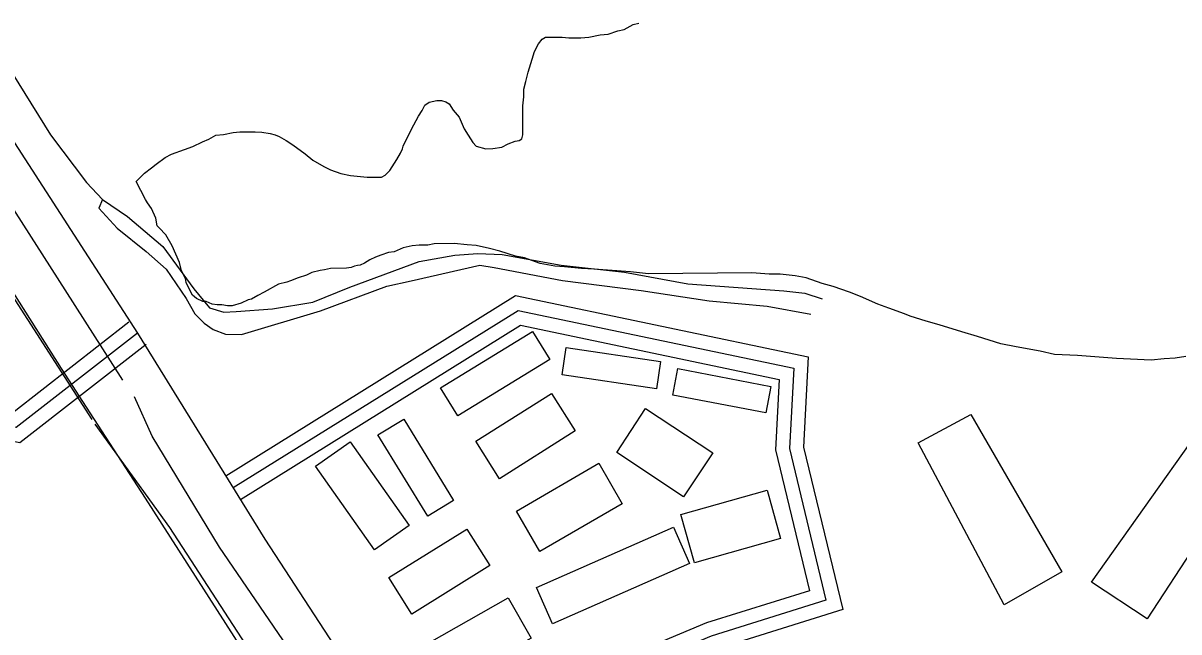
# Model space of a CAD drawing. Extents: x 3297735 to 3335592, y 670436 to 695807.
# Drawn here: x 3330846 to 3332084, y 687664 to 688317 of the extents above; entities that cross this region are included whole.
import ezdxf

# ---------------------------------------------------------------- set-up
doc = ezdxf.new("R2010")
doc.units = 0
for name, color, linetype in [('V-BLDG-OTLN', 7, 'Continuous'), ('V-RAIL-TRAK', 7, 'Continuous'), ('V-ROAD-CNTR', 7, 'Continuous'), ('V-SITE-VEGE', 7, 'Continuous'), ('V-TOPO-SHOR', 7, 'Continuous')]:
    doc.layers.add(name, color=color, linetype=linetype)

msp = doc.modelspace()

# ---------------------------------------------------------------- linework, layer by layer
at = {"layer": 'V-BLDG-OTLN'}
for points in [[(3331293.1, 687926.1), (3331391.6, 687986.3), (3331410, 687956.3), (3331311.5, 687896)], [(3331427.7, 687969.2), (3331528.7, 687954.1), (3331524.3, 687924.8), (3331423.3, 687939.9)], [(3331547.2, 687946.6), (3331647, 687927.6), (3331641.6, 687899.3), (3331541.8, 687918.3)], [(3331331, 687868.7), (3331411.9, 687920), (3331437.4, 687879.8), (3331356.4, 687828.6)], [(3331512.8, 687903.7), (3331584.6, 687856.3), (3331553.5, 687809.3), (3331481.8, 687856.8)], [(3331279.4, 687788.4), (3331226.1, 687875.7), (3331253.8, 687892.6), (3331307.1, 687805.3)], [(3331896.7, 687693.2), (3331804.7, 687866.9), (3331861, 687897.3), (3331958.6, 687728.9)], [(3331990.2, 687717.6), (3332103.9, 687877.9), (3332156.4, 687841.4), (3332049.9, 687678.4)], [(3331222.4, 687752.3), (3331159.3, 687842.2), (3331196.3, 687868.2), (3331259.4, 687778.3)], [(3331374.4, 687793.9), (3331462.6, 687845.1), (3331487.7, 687801.8), (3331399.5, 687750.6)], [(3331657.3, 687764.5), (3331565, 687738.5), (3331550.5, 687790.3), (3331642.8, 687816.2)], [(3331559.9, 687737.7), (3331413.2, 687672.9), (3331396, 687711.8), (3331542.7, 687776.7)], [(3331345.8, 687735.4), (3331262.3, 687683.5), (3331237.9, 687722.7), (3331321.4, 687774.6)], [(3331390.1, 687657.7), (3331305.9, 687609.7), (3331281.2, 687653), (3331365.4, 687701)]]:
    msp.add_lwpolyline(points, close=True, dxfattribs=at)
at = {"layer": 'V-RAIL-TRAK'}
msp.add_lwpolyline([(3329613.3, 689935.4), (3329619.3, 689926.8), (3329632.2, 689906.5), (3329726.2, 689761), (3329742.7, 689735.1), (3329824.3, 689606.7), (3329879.6, 689519.7), (3329988.2, 689351.2), (3330103.6, 689170.4), (3330229.4, 688975.3), (3330357.3, 688776.2), (3330508.7, 688538.9), (3330647.6, 688320.1), (3330708.2, 688226.9), (3330751.4, 688160.2), (3330886.8, 687946.9), (3330917.6, 687899.2), (3330976.6, 687807.6), (3331107.3, 687603.7), (3331206.1, 687449.4), (3331367.2, 687198.6)], dxfattribs=at)
at = {"layer": 'V-ROAD-CNTR'}
for points in [[(3327634.8, 693191.3), (3327924.7, 692735.3), (3328040.4, 692556.2), (3328316.1, 692126.6), (3328721.5, 691496.1), (3328963.9, 691111.5), (3329150, 690824.8), (3329315.6, 690572), (3329489.8, 690297.5), (3329750, 689873.2), (3329947, 689574.8), (3330325.3, 688983.2), (3330632.9, 688504.3), (3330968.6, 687984.8), (3331105.1, 687763.7)], [(3330919.9, 687892), (3330745.8, 688162.6), (3330696.8, 688237.9), (3330310.5, 688848.4), (3330028.3, 689285.2), (3329749.7, 689715.1), (3329704.7, 689793.2), (3329210.1, 690571.2), (3329172.9, 690625.2), (3328716.9, 691335.8), (3328358.5, 691897.7)], [(3329655.7, 688576.7), (3329744, 688466.9), (3329790.5, 688392.8), (3329920, 688240.5), (3330071.3, 688068.2), (3330096.4, 688044.7), (3330113.1, 688038.4), (3330209, 688014.8), (3330352.4, 688000.3), (3330418.2, 687984.8), (3330664.2, 687934.8), (3330834.9, 687899.7), (3330959.4, 687996.6)], [(3330968.6, 687984.8), (3330838.7, 687883.6), (3330661.2, 687920.1), (3330415, 687970.2), (3330349.9, 687985.5), (3330206.4, 688000), (3330108.7, 688024), (3330088.4, 688031.7), (3330060.6, 688057.8), (3329908.7, 688230.7), (3329778.4, 688383.9), (3329731.8, 688458.2), (3329644, 688567.3)], [(3331063, 687831.8), (3331373.3, 688024.9), (3331687, 687959.1), (3331682, 687862.4), (3331723.8, 687688.2), (3331588.2, 687645.8), (3331486.2, 687603), (3331414.5, 687566.2), (3331289.5, 687481.1)], [(3331070.9, 687819.1), (3331376.1, 688009), (3331671.4, 687947), (3331666.9, 687861), (3331705.9, 687698.3), (3331583.1, 687659.9), (3331479.9, 687616.6), (3331406.8, 687579.1), (3331281.1, 687493.5)], [(3331078.8, 687806.4), (3331378.9, 687993.1), (3331655.7, 687935), (3331651.9, 687859.6), (3331688.1, 687708.5), (3331577.9, 687674), (3331473.5, 687630.3), (3331399.1, 687592), (3331272.6, 687505.9)], [(3330406.5, 687956.6), (3330658.2, 687905.4), (3330842.4, 687867.5), (3330977.8, 687973)], [(3333384.8, 684057.4), (3333088.3, 684521.1), (3333014.5, 684635.1), (3332682.5, 685154.2), (3332443.3, 685529.1), (3332170.2, 685953.8), (3332083, 686095.9), (3331853.7, 686451.2), (3331718.4, 686661.6), (3331631.3, 686796.4), (3331288.4, 687336.6), (3331003.1, 687776.2), (3330923.2, 687886.9)], [(3331105.1, 687763.7), (3331682.2, 686877.5), (3331801, 686687.2), (3331952, 686434.3), (3332035.2, 686302.5), (3332385.2, 685756)]]:
    msp.add_lwpolyline(points, dxfattribs=at)
at = {"layer": 'V-SITE-VEGE'}
for p, q in [((3331472.5, 688305), (3331482.9, 688308.6)), ((3331482.9, 688308.6), (3331489.8, 688310)), ((3331489.8, 688310), (3331499.4, 688315.6)), ((3331499.4, 688315.6), (3331505.6, 688317)), ((3331398, 688294.8), (3331402.1, 688299.7)), ((3331402.1, 688299.7), (3331405.5, 688301.8)), ((3331405.5, 688301.8), (3331423.5, 688301.9)), ((3331423.5, 688301.9), (3331430.4, 688301.3)), ((3331430.4, 688301.3), (3331443.5, 688301.4)), ((3331443.5, 688301.4), (3331451.8, 688302.1)), ((3331451.8, 688302.1), (3331464.2, 688304.3)), ((3331464.2, 688304.3), (3331472.5, 688305)), ((3331391.2, 688278.2), (3331393.9, 688286.5)), ((3331393.9, 688286.5), (3331398, 688294.8)), ((3331387.1, 688264.3), (3331391.2, 688278.2)), ((3331384.5, 688254.6), (3331387.1, 688264.3)), ((3331382.4, 688246.3), (3331384.5, 688254.6)), ((3331382.5, 688238), (3331382.4, 688246.3)), ((3331281, 688232.4), (3331289.3, 688233.9)), ((3331289.3, 688233.9), (3331294.1, 688233.9)), ((3331294.1, 688233.9), (3331298.9, 688232.6)), ((3331381.2, 688228.3), (3331382.5, 688238)), ((3331269.4, 688217.1), (3331273.5, 688223.4)), ((3331273.5, 688223.4), (3331276.2, 688228.9)), ((3331276.2, 688228.9), (3331281, 688232.4)), ((3331298.9, 688232.6), (3331302.4, 688230.5)), ((3331302.4, 688230.5), (3331306.6, 688223.6)), ((3331306.6, 688223.6), (3331312.9, 688216.1)), ((3331381.4, 688197.3), (3331381.2, 688228.3)), ((3331261.9, 688203.3), (3331269.4, 688217.1)), ((3331312.9, 688216.1), (3331318.5, 688203.7)), ((3331045, 688192.6), (3331052.5, 688196.8)), ((3331052.5, 688196.8), (3331060.8, 688197.6)), ((3331060.8, 688197.6), (3331071.2, 688199.7)), ((3331071.2, 688199.7), (3331078.1, 688200.5)), ((3331078.1, 688200.5), (3331094.7, 688200.6)), ((3331094.7, 688200.6), (3331101.6, 688200)), ((3331101.6, 688200), (3331110.6, 688198.6)), ((3331110.6, 688198.6), (3331116.1, 688197.3)), ((3331116.1, 688197.3), (3331120.3, 688195.3)), ((3331253, 688185.2), (3331261.9, 688203.3)), ((3331318.5, 688203.7), (3331322.7, 688196.8)), ((3331322.7, 688196.8), (3331327.6, 688189.2)), ((3331380.1, 688193.1), (3331381.4, 688197.3)), ((3331018.8, 688181.4), (3331027.8, 688184.9)), ((3331027.8, 688184.9), (3331038.1, 688189.8)), ((3331038.1, 688189.8), (3331045, 688192.6)), ((3331120.3, 688195.3), (3331127.9, 688191.2)), ((3331127.9, 688191.2), (3331134.8, 688186.4)), ((3331134.8, 688186.4), (3331148, 688176.8)), ((3331252.3, 688182.4), (3331253, 688185.2)), ((3331327.6, 688189.2), (3331331.1, 688185.1)), ((3331331.1, 688185.1), (3331341.5, 688182.4)), ((3331358.7, 688184), (3331365.6, 688187.5)), ((3331365.6, 688187.5), (3331373.2, 688190.3)), ((3331373.2, 688190.3), (3331377.3, 688191)), ((3331377.3, 688191), (3331380.1, 688193.1)), ((3330988.5, 688165.9), (3330998.1, 688172.9)), ((3330998.1, 688172.9), (3331005, 688176.4)), ((3331005, 688176.4), (3331018.8, 688181.4)), ((3331148, 688176.8), (3331156.4, 688170)), ((3331246.2, 688170.7), (3331250.3, 688177.6)), ((3331250.3, 688177.6), (3331252.3, 688182.4)), ((3331341.5, 688182.4), (3331349.1, 688182.5)), ((3331349.1, 688182.5), (3331358.7, 688184)), ((3330976.2, 688156.2), (3330983.7, 688161.7)), ((3330983.7, 688161.7), (3330988.5, 688165.9)), ((3331156.4, 688170), (3331168.2, 688163.2)), ((3331168.2, 688163.2), (3331175.1, 688159.7)), ((3331175.1, 688159.7), (3331186.2, 688155.7)), ((3331238.7, 688158.9), (3331246.2, 688170.7)), ((3330967.2, 688147.1), (3330976.2, 688156.2)), ((3330977.1, 688127.8), (3330967.2, 688147.1)), ((3331186.2, 688155.7), (3331196.6, 688153.7)), ((3331196.6, 688153.7), (3331214.6, 688151.8)), ((3331214.6, 688151.8), (3331229.8, 688151.9)), ((3331229.8, 688151.9), (3331233.9, 688154)), ((3331233.9, 688154), (3331238.7, 688158.9)), ((3330979.2, 688124.4), (3330977.1, 688127.8)), ((3330983.4, 688118.2), (3330979.2, 688124.4)), ((3330988.3, 688107.9), (3330983.4, 688118.2)), ((3330989.7, 688099.6), (3330988.3, 688107.9)), ((3330991.8, 688097.5), (3330989.7, 688099.6)), ((3330998.8, 688090), (3330991.8, 688097.5)), ((3331005.8, 688078.3), (3330998.8, 688090)), ((3331013.5, 688060.4), (3331005.8, 688078.3)), ((3331253.2, 688076), (3331243.5, 688071.8)), ((3331262.8, 688078.2), (3331253.2, 688076)), ((3331270.4, 688078.9), (3331262.8, 688078.2)), ((3331279.4, 688079), (3331270.4, 688078.9)), ((3331286.3, 688080.4), (3331279.4, 688079)), ((3331307.7, 688080.6), (3331286.3, 688080.4)), ((3331321.5, 688079.3), (3331307.7, 688080.6)), ((3331331.2, 688078.7), (3331321.5, 688079.3)), ((3331345.7, 688075.4), (3331331.2, 688078.7)), ((3331356.8, 688072.7), (3331345.7, 688075.4)), ((3331373.4, 688067.3), (3331356.8, 688072.7)), ((3331015.6, 688051.4), (3331013.5, 688060.4)), ((3331217.3, 688063.3), (3331211.8, 688059.8)), ((3331223.5, 688066.1), (3331217.3, 688063.3)), ((3331229, 688068.3), (3331223.5, 688066.1)), ((3331237.3, 688071.1), (3331229, 688068.3)), ((3331243.5, 688071.8), (3331237.3, 688071.1)), ((3331383.1, 688065.3), (3331373.4, 688067.3)), ((3331390.8, 688062.6), (3331383.1, 688065.3)), ((3331399.8, 688059.2), (3331390.8, 688062.6)), ((3331019.9, 688043.2), (3331015.6, 688051.4)), ((3331155.2, 688049.7), (3331149.7, 688046.9)), ((3331164.2, 688051.9), (3331155.2, 688049.7)), ((3331169, 688052.6), (3331164.2, 688051.9)), ((3331175.2, 688054), (3331169, 688052.6)), ((3331192.5, 688054.2), (3331175.2, 688054)), ((3331197.3, 688054.9), (3331192.5, 688054.2)), ((3331200.8, 688056.3), (3331197.3, 688054.9)), ((3331204.2, 688057), (3331200.8, 688056.3)), ((3331207, 688057.7), (3331204.2, 688057)), ((3331211.8, 688059.8), (3331207, 688057.7)), ((3331415.7, 688056.6), (3331399.8, 688059.2)), ((3331426, 688055.9), (3331415.7, 688056.6)), ((3331444, 688054), (3331426, 688055.9)), ((3331457.2, 688053.4), (3331444, 688054)), ((3331496.6, 688050.3), (3331457.2, 688053.4)), ((3331515.9, 688048.3), (3331496.6, 688050.3)), ((3331626.5, 688049.2), (3331515.9, 688048.3)), ((3331645.1, 688047.9), (3331626.5, 688049.2)), ((3331656.9, 688048), (3331645.1, 688047.9)), ((3331672.8, 688046.1), (3331656.9, 688048)), ((3331020.6, 688039), (3331019.9, 688043.2)), ((3331022.7, 688034.2), (3331020.6, 688039)), ((3331119.4, 688037), (3331104.3, 688028.6)), ((3331128.4, 688039.2), (3331119.4, 688037)), ((3331132.5, 688040.6), (3331128.4, 688039.2)), ((3331140.8, 688044.1), (3331132.5, 688040.6)), ((3331149.7, 688046.9), (3331140.8, 688044.1)), ((3331684.6, 688044.1), (3331672.8, 688046.1)), ((3331701.9, 688038), (3331684.6, 688044.1)), ((3331713.7, 688034.6), (3331701.9, 688038)), ((3331027.6, 688025.3), (3331022.7, 688034.2)), ((3331031.8, 688021.8), (3331027.6, 688025.3)), ((3331097.4, 688025.1), (3331090.5, 688020.9)), ((3331104.3, 688028.6), (3331097.4, 688025.1)), ((3331731, 688028.6), (3331713.7, 688034.6)), ((3331742.8, 688023.8), (3331731, 688028.6)), ((3331761.5, 688015.7), (3331742.8, 688023.8)), ((3331038.7, 688018.4), (3331031.8, 688021.8)), ((3331042.2, 688018.5), (3331038.7, 688018.4)), ((3331048.4, 688015.8), (3331042.2, 688018.5)), ((3331053.9, 688015.1), (3331048.4, 688015.8)), ((3331058.8, 688015.1), (3331053.9, 688015.1)), ((3331065, 688013.8), (3331058.8, 688015.1)), ((3331069.8, 688013.8), (3331065, 688013.8)), ((3331079.5, 688016.7), (3331069.8, 688013.8)), ((3331087.1, 688020.2), (3331079.5, 688016.7)), ((3331090.5, 688020.9), (3331087.1, 688020.2)), ((3331773.3, 688011.6), (3331761.5, 688015.7)), ((3331789.9, 688005.5), (3331773.3, 688011.6)), ((3331796.1, 688002.8), (3331789.9, 688005.5)), ((3331813.4, 687997.4), (3331796.1, 688002.8)), ((3331827.3, 687993.4), (3331813.4, 687997.4)), ((3331851.5, 687986), (3331827.3, 687993.4)), ((3331868.1, 687981.2), (3331851.5, 687986)), ((3331893.1, 687973.1), (3331868.1, 687981.2)), ((3331909.7, 687969.8), (3331893.1, 687973.1)), ((3331935.3, 687965.2), (3331909.7, 687969.8)), ((3331950.5, 687961.8), (3331935.3, 687965.2)), ((3331975.4, 687960.6), (3331950.5, 687961.8)), ((3332016.9, 687957.5), (3331975.4, 687960.6)), ((3332032.1, 687956.9), (3332016.9, 687957.5)), ((3332054.2, 687955.7), (3332032.1, 687956.9)), ((3332068, 687957.2), (3332054.2, 687955.7)), ((3332079.8, 687958), (3332068, 687957.2)), ((3332091.5, 687959.5), (3332079.8, 687958))]:
    msp.add_line(p, q, dxfattribs=at)
at = {"layer": 'V-TOPO-SHOR'}
for points in [[(3330800.6, 688317), (3330875.5, 688197.4), (3330913.8, 688146.1), (3330930.9, 688127.8)], [(3330953, 687934.4), (3330891.2, 688031), (3330830.4, 688126), (3330811.1, 688149.8), (3330781.9, 688188.3)], [(3330930.9, 688127.8), (3330927.2, 688118.8), (3330946.9, 688097.2), (3330977.9, 688072.1), (3330999.3, 688053.1), (3331020.7, 688021.7), (3331029.8, 688005.4), (3331040.1, 687995.2), (3331049.7, 687988.4), (3331062.8, 687983.7), (3331079.9, 687983.2), (3331164.6, 688008.5), (3331235.6, 688035), (3331261.5, 688040.7), (3331335.3, 688057.7), (3331350.4, 688055.1), (3331423.8, 688041.2), (3331508.1, 688030.2), (3331580.7, 688019.2), (3331643, 688013.5), (3331689.7, 688004.9)], [(3330930.9, 688127.8), (3330957.8, 688109.6), (3330995.7, 688077.7), (3331028.9, 688032.1), (3331045.5, 688011.7), (3331061.2, 688007), (3331074.2, 688007.8), (3331113.2, 688010.8), (3331156.3, 688018), (3331195.9, 688034), (3331270.3, 688061.3), (3331308.6, 688068.4), (3331333.2, 688070), (3331359.2, 688068.8), (3331422.3, 688057.7), (3331490.1, 688050), (3331558, 688037.5), (3331660.7, 688030), (3331683.3, 688027.5), (3331701.8, 688021.5)], [(3331314.4, 687371.7), (3331274.3, 687434.9), (3331172.9, 687584.9), (3331056.3, 687755.3), (3330984.4, 687874.1), (3330965.3, 687916.3)]]:
    msp.add_lwpolyline(points, dxfattribs=at)

doc.saveas('drawing.dxf')
